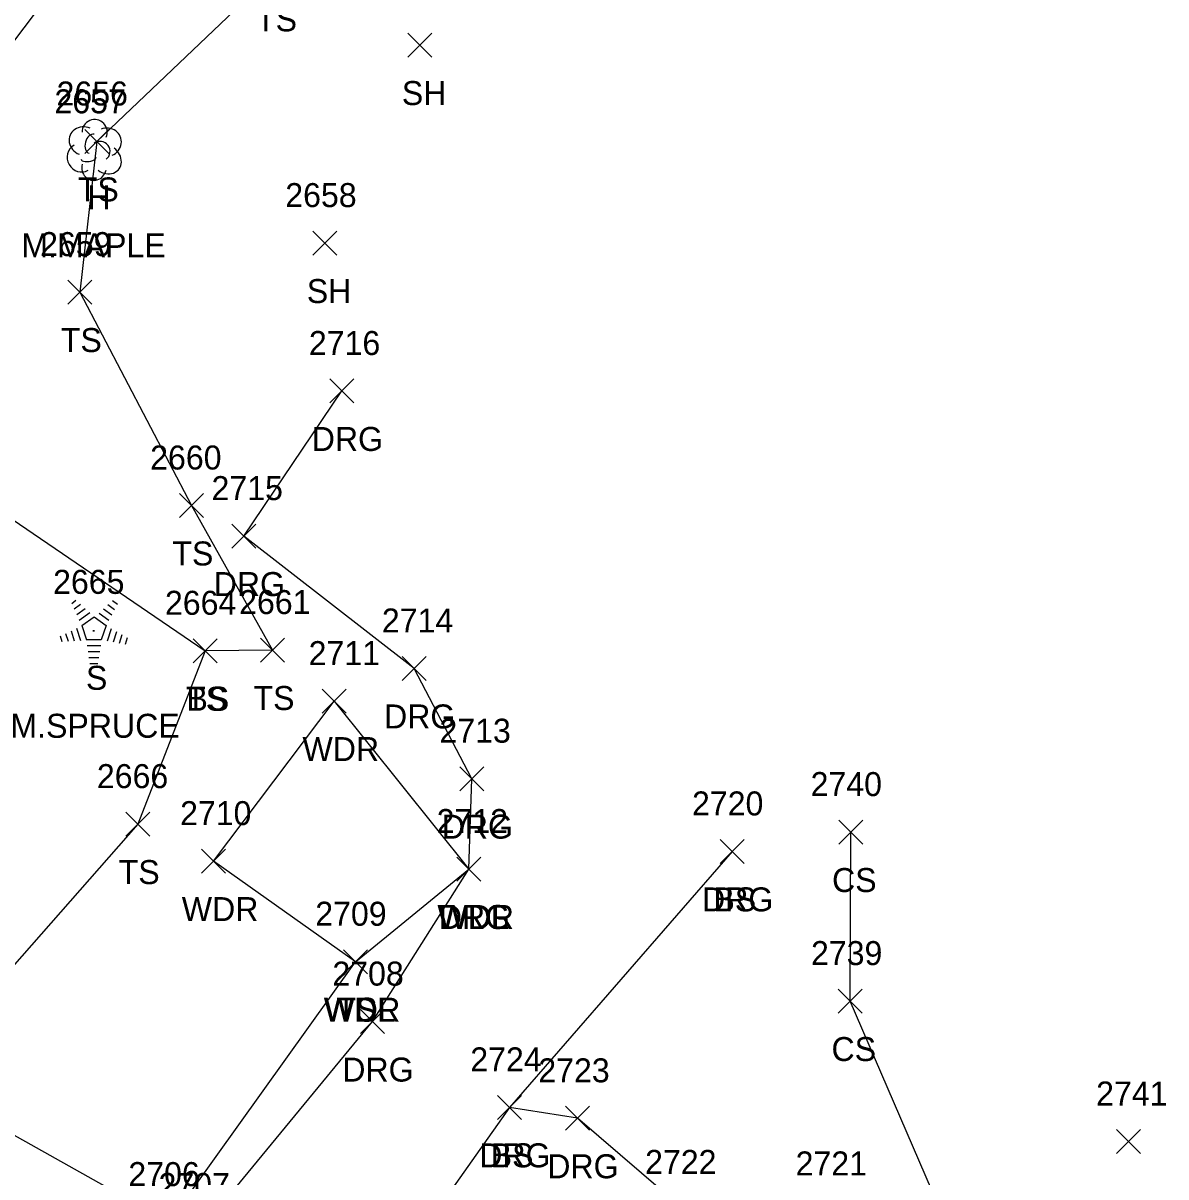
# Model space of a CAD drawing. Extents: x 1504228 to 1506103, y 437717 to 440106.
# Drawn here: x 1505413.5 to 1505508.7, y 438079.5 to 438175.7 of the extents above; entities that cross this region are included whole.
import ezdxf

# ---------------------------------------------------------------- set-up
doc = ezdxf.new("R2010")
doc.units = 0
for name, color, linetype in [('L_A', 7, 'Continuous'), ('L_C', 7, 'Continuous'), ('L_I', 7, 'Continuous'), ('L_TIC', 7, 'Continuous'), ('LAWA', 7, 'Continuous'), ('LELB', 7, 'Continuous'), ('LTC', 7, 'Continuous'), ('LTD', 7, 'Continuous'), ('R_A', 7, 'Continuous'), ('R_I', 7, 'Continuous'), ('R_TIC', 7, 'Continuous'), ('RDG', 7, 'Continuous')]:
    doc.layers.add(name, color=color, linetype=linetype)

msp = doc.modelspace()

# ---------------------------------------------------------------- linework, layer by layer
at = {"layer": 'L_TIC'}
for points in [[(1505445.549, 438172.877), (1505447.549, 438174.877)], [(1505447.549, 438172.877), (1505445.549, 438174.877)], [(1505418.613, 438164.841), (1505420.613, 438166.841)], [(1505420.613, 438164.841), (1505418.613, 438166.841)], [(1505437.625, 438156.369), (1505439.625, 438158.369)], [(1505439.625, 438156.369), (1505437.625, 438158.369)], [(1505417.197, 438152.284), (1505419.197, 438154.284)], [(1505419.197, 438152.284), (1505417.197, 438154.284)], [(1505426.495, 438134.49), (1505428.495, 438136.49)], [(1505428.495, 438134.49), (1505426.495, 438136.49)], [(1505427.641, 438122.377), (1505429.641, 438124.377)], [(1505429.641, 438122.377), (1505427.641, 438124.377)], [(1505427.641, 438122.377), (1505429.641, 438124.377)], [(1505429.641, 438122.377), (1505427.641, 438124.377)], [(1505433.259, 438122.437), (1505435.259, 438124.437)], [(1505435.259, 438122.437), (1505433.259, 438124.437)], [(1505438.392, 438118.18), (1505440.392, 438120.18)], [(1505440.392, 438118.18), (1505438.392, 438120.18)], [(1505422.022, 438107.926), (1505424.022, 438109.926)], [(1505424.022, 438107.926), (1505422.022, 438109.926)], [(1505481.46, 438107.262), (1505483.46, 438109.262)], [(1505483.46, 438107.262), (1505481.46, 438109.262)], [(1505471.573, 438105.649), (1505473.573, 438107.649)], [(1505473.573, 438105.649), (1505471.573, 438107.649)], [(1505428.33, 438104.839), (1505430.33, 438106.839)], [(1505430.33, 438104.839), (1505428.33, 438106.839)], [(1505449.633, 438104.18), (1505451.633, 438106.18)], [(1505451.633, 438104.18), (1505449.633, 438106.18)], [(1505449.633, 438104.18), (1505451.633, 438106.18)], [(1505451.633, 438104.18), (1505449.633, 438106.18)], [(1505440.164, 438096.453), (1505442.164, 438098.453)], [(1505442.164, 438096.453), (1505440.164, 438098.453)], [(1505440.164, 438096.453), (1505442.164, 438098.453)], [(1505442.164, 438096.453), (1505440.164, 438098.453)], [(1505440.164, 438096.453), (1505442.164, 438098.453)], [(1505442.164, 438096.453), (1505440.164, 438098.453)], [(1505481.415, 438093.171), (1505483.415, 438095.171)], [(1505483.415, 438093.171), (1505481.415, 438095.171)], [(1505453.003, 438084.309), (1505455.003, 438086.309)], [(1505455.003, 438084.309), (1505453.003, 438086.309)], [(1505504.608, 438081.464), (1505506.608, 438083.464)], [(1505506.608, 438081.464), (1505504.608, 438083.464)]]:
    msp.add_lwpolyline(points, dxfattribs=at)
at = {"layer": 'LAWA'}
for points in [[(1505441.164, 438097.453), (1505429.33, 438105.839), (1505439.392, 438119.18), (1505450.633, 438105.18)], [(1505441.164, 438097.453), (1505450.633, 438105.18)]]:
    msp.add_lwpolyline(points, dxfattribs=at)
at = {"layer": 'LELB'}
for points in [[(1505470.06, 438267.163), (1505453.418, 438227.384), (1505434.759, 438206.384), (1505425.646, 438191.367), (1505409.704, 438170.307), (1505396.192, 438148.093), (1505385.081, 438132.429), (1505376.016, 438117.564), (1505375.312, 438100.628), (1505390.313, 438095.558), (1505425.632, 438075.745), (1505441.164, 438097.453)], [(1505460.601, 438222.447), (1505449.611, 438199.006), (1505434.468, 438180.022), (1505419.613, 438165.841), (1505418.197, 438153.284), (1505427.495, 438135.49), (1505434.259, 438123.437), (1505428.641, 438123.377), (1505423.022, 438108.926), (1505410.924, 438095.162), (1505396.207, 438105.91), (1505383.907, 438120.47), (1505385.081, 438132.429)], [(1505396.192, 438148.093), (1505408.937, 438136.783), (1505428.641, 438123.377)], [(1505488.025, 438056.178), (1505495.504, 438065.482), (1505492.353, 438071.113), (1505482.415, 438094.171), (1505482.46, 438108.262)], [(1505472.573, 438106.649), (1505454.003, 438085.309)]]:
    msp.add_lwpolyline(points, dxfattribs=at)
at = {"layer": 'LTC'}
for p, q in [((1505417.512, 438127.332), (1505417.867, 438127.589)), ((1505420.911, 438127.572), (1505421.33, 438127.267)), ((1505417.722, 438126.866), (1505418.251, 438127.25)), ((1505417.931, 438126.4), (1505418.635, 438126.912)), ((1505418.141, 438125.935), (1505419.019, 438126.572)), ((1505419.797, 438126.527), (1505420.607, 438125.938)), ((1505420.168, 438126.875), (1505420.848, 438126.382)), ((1505420.539, 438127.224), (1505421.089, 438126.825)), ((1505418.366, 438125.48), (1505419.377, 438126.214)), ((1505418.366, 438125.48), (1505418.753, 438124.286)), ((1505419.377, 438126.214), (1505420.374, 438125.489)), ((1505420.374, 438125.489), (1505419.983, 438124.286)), ((1505416.545, 438124.611), (1505416.697, 438124.143)), ((1505417, 438124.827), (1505417.212, 438124.176)), ((1505417.456, 438125.044), (1505417.727, 438124.209)), ((1505417.911, 438125.26), (1505418.242, 438124.241)), ((1505420.812, 438125.218), (1505420.474, 438124.179)), ((1505421.256, 438124.968), (1505420.969, 438124.083)), ((1505421.701, 438124.718), (1505421.464, 438123.988)), ((1505419.983, 438124.286), (1505418.753, 438124.286)), ((1505419.945, 438123.786), (1505418.8, 438123.786)), ((1505422.145, 438124.468), (1505421.958, 438123.893)), ((1505419.861, 438123.286), (1505418.873, 438123.286)), ((1505419.777, 438122.786), (1505418.946, 438122.786)), ((1505419.693, 438122.286), (1505419.018, 438122.286))]:
    msp.add_line(p, q, dxfattribs=at)
at = {"layer": 'LTD'}
msp.add_line((1505419.38, 438165.188), (1505419.38, 438165.188), dxfattribs=at)
msp.add_line((1505419.38, 438165.188), (1505419.38, 438165.188), dxfattribs=at)
msp.add_arc((1505419.427, 438166.622), 1.047, 335.52715, 180.95627, dxfattribs=at)
for centre, major_axis, ratio, start_param, end_param in [((1505418.588, 438165.854), (1.21, -0.512), 0.895232, 1.570796, 4.712389), ((1505420.422, 438165.771), (-1.141, -0.483), 0.949671, 1.570796, 4.712389), ((1505419.172, 438165.646), (-0.208, -0.792), 0.645439, 3.141593, 6.283185), ((1505419.88, 438165.021), (-0.5, 0.667), 0.989748, 3.141593, 6.283185), ((1505418.297, 438164.479), (0.584, -1.042), 0.959034, 3.141593, 6.283185), ((1505420.38, 438164.355), (-1.09, 0.792), 0.841452, 1.570796, 4.712389), ((1505419.38, 438163.688), (0.265, 1.061), 0.942809, 1.570796, 4.712389), ((1505418.922, 438164.438), (-0.625, -0.083), 0.423636, 0, 3.141593)]:
    msp.add_ellipse(centre, major_axis=major_axis, ratio=ratio, start_param=start_param, end_param=end_param, dxfattribs=at)
at = {"layer": 'R_TIC'}
for points in [[(1505439.035, 438144.038), (1505441.035, 438146.038)], [(1505441.035, 438144.038), (1505439.035, 438146.038)], [(1505430.865, 438131.939), (1505432.865, 438133.939)], [(1505432.865, 438131.939), (1505430.865, 438133.939)], [(1505445.065, 438120.902), (1505447.065, 438122.902)], [(1505447.065, 438120.902), (1505445.065, 438122.902)], [(1505449.865, 438111.713), (1505451.865, 438113.713)], [(1505451.865, 438111.713), (1505449.865, 438113.713)], [(1505471.573, 438105.649), (1505473.573, 438107.649)], [(1505473.573, 438105.649), (1505471.573, 438107.649)], [(1505449.633, 438104.18), (1505451.633, 438106.18)], [(1505451.633, 438104.18), (1505449.633, 438106.18)], [(1505441.584, 438091.46), (1505443.584, 438093.46)], [(1505443.584, 438091.46), (1505441.584, 438093.46)], [(1505453.003, 438084.309), (1505455.003, 438086.309)], [(1505455.003, 438084.309), (1505453.003, 438086.309)], [(1505458.673, 438083.396), (1505460.673, 438085.396)], [(1505460.673, 438083.396), (1505458.673, 438085.396)]]:
    msp.add_lwpolyline(points, dxfattribs=at)
at = {"layer": 'RDG'}
for points in [[(1505420.23, 438066.989), (1505428.09, 438074.839), (1505442.584, 438092.46), (1505450.633, 438105.18), (1505450.865, 438112.713), (1505446.065, 438121.902), (1505431.865, 438132.939), (1505440.035, 438145.038)], [(1505480.556, 438076.633), (1505468.575, 438076.759), (1505459.673, 438084.396), (1505454.003, 438085.309), (1505441.781, 438067.976), (1505441.334, 438059.003), (1505444.033, 438054.639)]]:
    msp.add_lwpolyline(points, dxfattribs=at)

# ---------------------------------------------------------------- texts
at = {"layer": 'L_A'}
for s, p in [('TS', (1505432.878, 438175.022)), ('SH', (1505445.038, 438168.877)), ('TS', (1505418.023, 438160.841)), ('H', (1505418.813, 438160.188)), ('SH', (1505437.113, 438152.369)), ('TS', (1505416.607, 438148.284)), ('TS', (1505425.905, 438130.49)), ('S', (1505418.703, 438120.123)), ('TS', (1505427.051, 438118.377)), ('BS', (1505427.082, 438118.377)), ('TS', (1505432.669, 438118.437)), ('WDR', (1505436.754, 438114.18)), ('TS', (1505421.432, 438103.926)), ('CS', (1505480.901, 438103.262)), ('BS', (1505471.014, 438101.649)), ('WDR', (1505426.692, 438100.839)), ('WDR', (1505447.995, 438100.18)), ('WDL', (1505448.05, 438100.18)), ('WDR', (1505438.526, 438092.453)), ('WDL', (1505438.581, 438092.453)), ('TS', (1505439.574, 438092.453)), ('CS', (1505480.856, 438089.171)), ('BS', (1505452.444, 438080.309))]:
    msp.add_text(s, height=2, dxfattribs=at).set_placement(p)
at = {"layer": 'L_C'}
for s, p in [('M.MAPLE', (1505413.317, 438156.188)), ('M.SPRUCE', (1505412.404, 438116.123))]:
    msp.add_text(s, height=2, dxfattribs=at).set_placement(p)
at = {"layer": 'L_I'}
for s, p in [('2656', (1505416.251, 438168.841)), ('2657', (1505416.073, 438168.188)), ('2658', (1505435.318, 438160.369)), ('2659', (1505414.882, 438156.284)), ('2660', (1505424.054, 438138.49)), ('2665', (1505415.963, 438128.123)), ('2664', (1505425.287, 438126.377)), ('2664', (1505425.287, 438126.377)), ('2661', (1505431.472, 438126.437)), ('2711', (1505437.266, 438122.18)), ('2666', (1505419.613, 438111.926)), ('2740', (1505479.114, 438111.262)), ('2720', (1505469.226, 438109.649)), ('2710', (1505426.55, 438108.839)), ('2712', (1505447.94, 438108.18)), ('2712', (1505447.94, 438108.18)), ('2709', (1505437.818, 438100.453)), ('2709', (1505437.818, 438100.453)), ('2709', (1505437.818, 438100.453)), ('2739', (1505479.147, 438097.171)), ('2724', (1505450.743, 438088.309)), ('2741', (1505502.915, 438085.464)), ('2722', (1505465.316, 438079.759)), ('2721', (1505477.863, 438079.633)), ('2706', (1505422.238, 438078.745)), ('2706', (1505422.238, 438078.745))]:
    msp.add_text(s, height=2, dxfattribs=at).set_placement(p)
at = {"layer": 'LTC'}
msp.add_text('.', height=1.037, rotation=270, dxfattribs=at).set_placement((1505419.26, 438125.227))
at = {"layer": 'R_A'}
for p in [(1505437.523, 438140.038), (1505429.353, 438127.939), (1505443.554, 438116.902), (1505448.353, 438107.713), (1505470.061, 438101.649), (1505448.121, 438100.18), (1505440.072, 438087.46), (1505451.491, 438080.309), (1505457.161, 438079.396)]:
    msp.add_text('DRG', height=2, dxfattribs=at).set_placement(p)
at = {"layer": 'R_I'}
for s, p in [('2716', (1505437.287, 438148.038)), ('2715', (1505429.172, 438135.939)), ('2714', (1505443.372, 438124.902)), ('2713', (1505448.172, 438115.713)), ('2720', (1505469.226, 438109.649)), ('2712', (1505447.94, 438108.18)), ('2708', (1505439.245, 438095.46)), ('2724', (1505450.743, 438088.309)), ('2723', (1505456.413, 438087.396)), ('2722', (1505465.316, 438079.759)), ('2721', (1505477.863, 438079.633)), ('2707', (1505424.751, 438077.839))]:
    msp.add_text(s, height=2, dxfattribs=at).set_placement(p)

doc.saveas('drawing.dxf')
